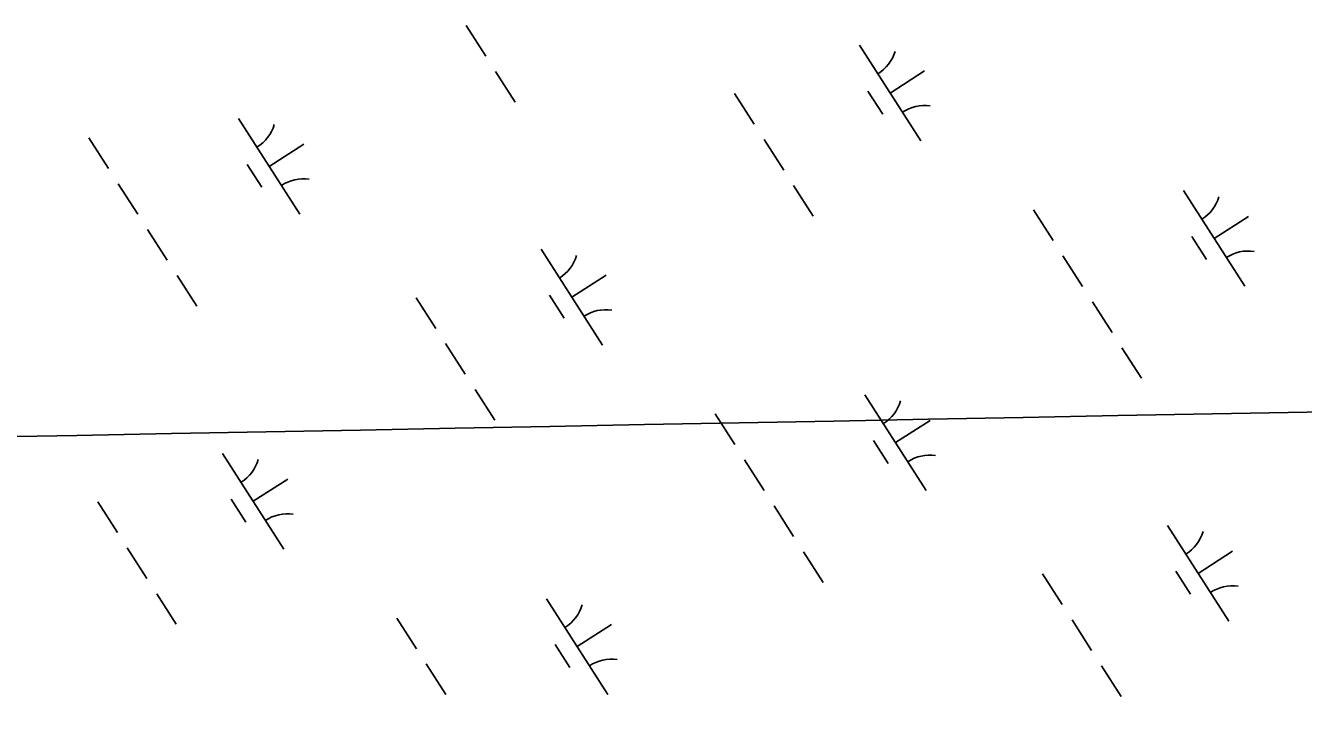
# Model space of a CAD drawing. Extents: x 3962991 to 3983549, y 181631 to 204078.
# Drawn here: x 3978085 to 3978647, y 188358 to 188657 of the extents above; entities that cross this region are included whole.
import ezdxf

# ---------------------------------------------------------------- set-up
doc = ezdxf.new("R2010")
doc.units = 0
doc.layers.add('V-GRID-MAJR', color=7, linetype='Continuous')
doc.layers.add('V-WETL-SWMP', color=7, linetype='Continuous')

msp = doc.modelspace()

# ---------------------------------------------------------------- linework, layer by layer
at = {"layer": 'V-GRID-MAJR'}
msp.add_spline([(3971886.05, 188358.46), (3973487.19, 188388.71), (3978814.65, 188489.84), (3982563.08, 188561.47)], degree=3, dxfattribs=at)
at = {"layer": 'V-WETL-SWMP'}
for p, q in [((3978278.32, 188656.66), (3978286.95, 188643.19)), ((3978451.32, 188648), (3978478.3, 188605.91)), ((3978291.27, 188636.46), (3978299.91, 188622.99)), ((3978464.81, 188626.96), (3978479.96, 188636.67)), ((3978396.41, 188626.71), (3978405.05, 188613.24)), ((3978455.08, 188627.84), (3978461.55, 188617.74)), ((3978178.26, 188615.77), (3978205.25, 188573.68)), ((3978112.38, 188607.3), (3978121.01, 188593.83)), ((3978191.75, 188594.73), (3978206.91, 188604.44)), ((3978409.36, 188606.5), (3978418, 188593.03)), ((3978182.02, 188595.61), (3978188.5, 188585.51)), ((3978125.33, 188587.09), (3978133.97, 188573.62)), ((3978422.32, 188586.3), (3978430.95, 188572.83)), ((3978593.77, 188584.05), (3978620.75, 188541.96)), ((3978527.88, 188575.58), (3978536.52, 188562.11)), ((3978607.26, 188563.01), (3978622.41, 188572.72)), ((3978138.29, 188566.89), (3978146.92, 188553.42)), ((3978597.52, 188563.89), (3978604, 188553.79)), ((3978311.28, 188558.23), (3978338.27, 188516.14)), ((3978540.84, 188555.37), (3978549.47, 188541.9)), ((3978151.24, 188546.68), (3978159.87, 188533.21)), ((3978324.78, 188537.18), (3978339.93, 188546.9)), ((3978256.38, 188536.93), (3978265.01, 188523.46)), ((3978315.04, 188538.07), (3978321.52, 188527.97)), ((3978553.79, 188535.17), (3978562.43, 188521.7)), ((3978269.33, 188516.73), (3978277.97, 188503.26)), ((3978566.74, 188514.96), (3978575.38, 188501.49)), ((3978282.29, 188496.52), (3978290.92, 188483.05)), ((3978453.73, 188494.28), (3978480.72, 188452.19)), ((3978387.85, 188485.8), (3978396.49, 188472.33)), ((3978467.23, 188473.23), (3978482.38, 188482.95)), ((3978457.49, 188474.12), (3978463.97, 188464.02)), ((3978171.25, 188468.46), (3978198.24, 188426.36)), ((3978400.81, 188465.6), (3978409.44, 188452.13)), ((3978184.75, 188447.41), (3978199.9, 188457.12)), ((3978116.35, 188447.16), (3978124.98, 188433.69)), ((3978175.01, 188448.3), (3978181.49, 188438.19)), ((3978413.76, 188445.4), (3978422.39, 188431.93)), ((3978586.76, 188436.74), (3978613.74, 188394.64)), ((3978129.3, 188426.95), (3978137.94, 188413.49)), ((3978426.71, 188425.19), (3978435.35, 188411.72)), ((3978600.25, 188415.69), (3978615.4, 188425.4)), ((3978590.52, 188416.58), (3978596.99, 188406.47)), ((3978531.85, 188415.44), (3978540.49, 188401.97)), ((3978142.25, 188406.75), (3978150.89, 188393.28)), ((3978313.7, 188404.51), (3978340.69, 188362.41)), ((3978247.82, 188396.03), (3978256.46, 188382.56)), ((3978544.81, 188395.24), (3978553.44, 188381.77)), ((3978327.19, 188383.46), (3978342.35, 188393.17)), ((3978317.46, 188384.35), (3978323.94, 188374.24)), ((3978260.77, 188375.83), (3978269.41, 188362.36)), ((3978557.76, 188375.03), (3978566.39, 188361.56))]:
    msp.add_line(p, q, dxfattribs=at)
for centre, start, end in [((3978450.1, 188650.34), 301.8919, 343.4355), ((3978479.92, 188603.83), 81.8919, 123.4355), ((3978177.05, 188618.11), 301.8919, 343.4355), ((3978206.86, 188571.6), 81.8919, 123.4355), ((3978592.55, 188586.39), 301.8919, 343.4355), ((3978622.37, 188539.88), 81.8919, 123.4355), ((3978310.07, 188560.56), 301.8919, 343.4355), ((3978339.88, 188514.06), 81.8919, 123.4355), ((3978452.52, 188496.61), 301.8919, 343.4355), ((3978482.33, 188450.11), 81.8919, 123.4355), ((3978170.04, 188470.79), 301.8919, 343.4355), ((3978199.85, 188424.28), 81.8919, 123.4355), ((3978585.54, 188439.07), 301.8919, 343.4355), ((3978615.36, 188392.57), 81.8919, 123.4355), ((3978312.49, 188406.84), 301.8919, 343.4355), ((3978342.3, 188360.33), 81.8919, 123.4355)]:
    msp.add_arc(centre, 17.62, start, end, dxfattribs=at)

doc.saveas('drawing.dxf')
